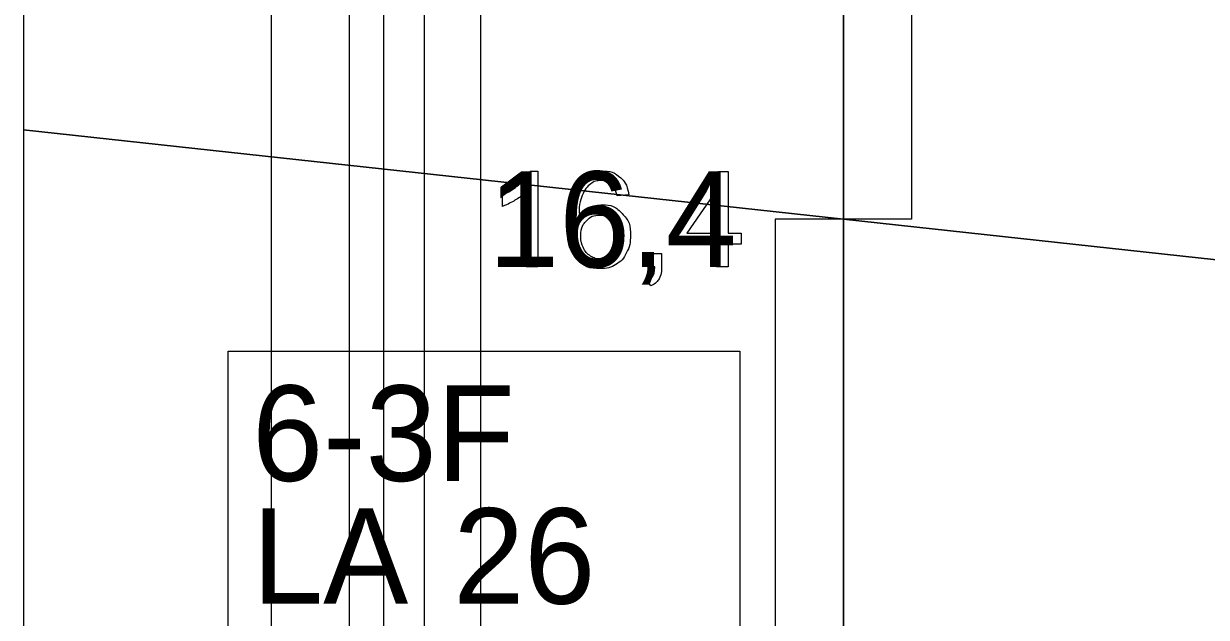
# Model space of a CAD drawing. Extents: x 544674 to 552202, y 6585829 to 6588119.
# Drawn here: x 551032.9 to 551102.3, y 6587291.2 to 6587326 of the extents above; entities that cross this region are included whole.
import ezdxf

# ---------------------------------------------------------------- set-up
doc = ezdxf.new("R2010")
doc.units = 0
for name, color, linetype in [('Default', 7, 'Continuous'), ('GEOLPUNKT', 7, 'Continuous'), ('illumineerimisjooned', 7, 'Continuous'), ('Kaitsevöönd', 7, 'Continuous'), ('ME', 7, 'Continuous'), ('PIIR', 7, 'Continuous'), ('Plokid', 7, 'Continuous'), ('Proovid', 7, 'Continuous'), ('RAJATIS', 7, 'Continuous'), ('Täide', 7, 'Continuous')]:
    doc.layers.add(name, color=color, linetype=linetype)

msp = doc.modelspace()

# ---------------------------------------------------------------- linework, layer by layer
at = {"layer": 'Default'}
msp.add_lwpolyline([(551032.874, 6587319.789), (551080.963, 6587314.551), (551197.546, 6587301.851), (551235.827, 6587297.681)], dxfattribs=at)
at = {"layer": 'GEOLPUNKT'}
msp.add_line((551080.963, 6587478.551), (551080.963, 6587270.551), dxfattribs=at)
at = {"layer": 'illumineerimisjooned'}
msp.add_line((551053.996, 6587274.856), (551053.996, 6587476.59), dxfattribs=at)
at = {"layer": 'Kaitsevöönd'}
for p, q in [((551032.874, 6587484.781), (551032.874, 6587265.001)), ((551047.406, 6587263.481), (551047.406, 6587484.269))]:
    msp.add_line(p, q, dxfattribs=at)
msp.add_lwpolyline([(551032.874, 6587484.781), (551032.874, 6587265.001), (551047.406, 6587263.481)], dxfattribs=at)
at = {"layer": 'ME'}
msp.add_line((551051.996, 6587273.055), (551051.996, 6587476.549), dxfattribs=at)
at = {"layer": 'PIIR'}
msp.add_line((551051.996, 6587263), (551051.996, 6587476.549), dxfattribs=at)
at = {"layer": 'Plokid'}
msp.add_line((551056.396, 6587272.594), (551056.396, 6587452.698), dxfattribs=at)
at = {"layer": 'Proovid'}
for points in [[(551080.963, 6587371.551), (551084.963, 6587371.551), (551084.963, 6587314.551), (551080.963, 6587314.551)], [(551080.963, 6587314.551), (551076.963, 6587314.551), (551076.963, 6587275.051), (551080.963, 6587275.051)], [(551044.877, 6587306.801), (551074.877, 6587306.801), (551074.877, 6587282.801), (551044.877, 6587282.801)]]:
    msp.add_lwpolyline(points, close=True, dxfattribs=at)
for points in [[(551062.59, 6587317.372), (551063.033, 6587317.372), (551063.033, 6587311.751)], [(551073.52, 6587311.751), (551073.52, 6587313.091), (551071.091, 6587313.091), (551071.091, 6587313.723), (551073.644, 6587317.351), (551074.207, 6587317.351), (551074.207, 6587313.723), (551074.963, 6587313.723), (551074.963, 6587313.091), (551074.207, 6587313.091), (551074.207, 6587311.751), (551073.52, 6587311.751)], [(551060.971, 6587315.302), (551060.971, 6587315.967)], [(551063.033, 6587311.751), (551062.346, 6587311.751), (551062.346, 6587316.131)], [(551068.368, 6587315.977), (551067.685, 6587315.921)], [(551073.52, 6587313.723), (551073.52, 6587316.251), (551071.767, 6587313.723), (551073.52, 6587313.723)], [(551069.516, 6587311.751), (551069.516, 6587312.532), (551070.298, 6587312.532), (551070.298, 6587311.751)], [(551069.905, 6587311.751), (551069.516, 6587311.751)], [(551069.662, 6587310.641), (551069.469, 6587310.936)]]:
    msp.add_lwpolyline(points, dxfattribs=at)
for points in [[(551060.971, 6587315.967), (551061.548, 6587316.238), (551061.979, 6587316.624), (551062.411, 6587317.009), (551062.59, 6587317.372)], [(551067.685, 6587315.921), (551067.593, 6587316.328), (551067.425, 6587316.513), (551067.145, 6587316.809), (551066.736, 6587316.809), (551066.406, 6587316.809), (551066.155, 6587316.625), (551065.832, 6587316.388), (551065.644, 6587315.934), (551065.456, 6587315.479), (551065.449, 6587314.638), (551065.697, 6587315.016), (551066.057, 6587315.2), (551066.416, 6587315.383), (551066.81, 6587315.383), (551067.499, 6587315.383), (551067.983, 6587314.877), (551068.466, 6587314.371), (551068.466, 6587313.57), (551068.466, 6587313.043), (551068.239, 6587312.59), (551068.012, 6587312.138), (551067.614, 6587311.898), (551067.216, 6587311.657), (551066.712, 6587311.657), (551065.852, 6587311.657), (551065.309, 6587312.289), (551064.766, 6587312.921), (551064.766, 6587314.371), (551064.766, 6587315.994), (551065.366, 6587316.731), (551065.89, 6587317.372), (551066.777, 6587317.372), (551067.439, 6587317.372), (551067.862, 6587317.001), (551068.284, 6587316.63), (551068.368, 6587315.977)], [(551062.346, 6587316.131), (551062.098, 6587315.894), (551061.695, 6587315.658), (551061.292, 6587315.421), (551060.971, 6587315.302)], [(551065.555, 6587313.566), (551065.555, 6587313.21), (551065.706, 6587312.885), (551065.857, 6587312.561), (551066.127, 6587312.39), (551066.397, 6587312.22), (551066.697, 6587312.22), (551067.134, 6587312.22), (551067.446, 6587312.572), (551067.758, 6587312.924), (551067.758, 6587313.527), (551067.758, 6587314.108), (551067.45, 6587314.443), (551067.142, 6587314.777), (551066.67, 6587314.777), (551066.204, 6587314.777), (551065.88, 6587314.443), (551065.555, 6587314.108), (551065.555, 6587313.566)], [(551069.469, 6587310.936), (551069.687, 6587311.031), (551069.79, 6587311.217), (551069.894, 6587311.403), (551069.905, 6587311.751)], [(551070.298, 6587311.751), (551070.298, 6587311.318), (551070.145, 6587311.052), (551069.993, 6587310.787), (551069.662, 6587310.641)]]:
    msp.add_open_spline(points, degree=3, dxfattribs=at)
at = {"layer": 'RAJATIS'}
msp.add_line((551059.666, 6587454.861), (551059.666, 6587272.251), dxfattribs=at)
at = {"layer": 'Täide'}
for p, q in [((551032.874, 6587452.84), (551032.874, 6587265.001)), ((551032.874, 6587373.902), (551032.874, 6587319.789)), ((551032.874, 6587319.789), (551032.874, 6587290.377))]:
    msp.add_line(p, q, dxfattribs=at)
for points in [[(551032.874, 6587484.781), (551032.874, 6587265.001)], [(551235.827, 6587297.681), (551197.546, 6587301.851), (551080.963, 6587314.551), (551032.874, 6587319.789)], [(551032.874, 6587319.789), (551080.963, 6587314.551), (551197.546, 6587301.851)]]:
    msp.add_lwpolyline(points, dxfattribs=at)

# ---------------------------------------------------------------- texts
at = {"layer": 'Proovid'}
for s, p in [('16,4', (551060.122, 6587311.751)), ('6-3F', (551046.277, 6587299.201)), ('LA', (551046.277, 6587292.001)), ('26', (551058.077, 6587292.001))]:
    msp.add_text(s, height=5.6, dxfattribs=at).set_placement(p)

doc.saveas('drawing.dxf')
